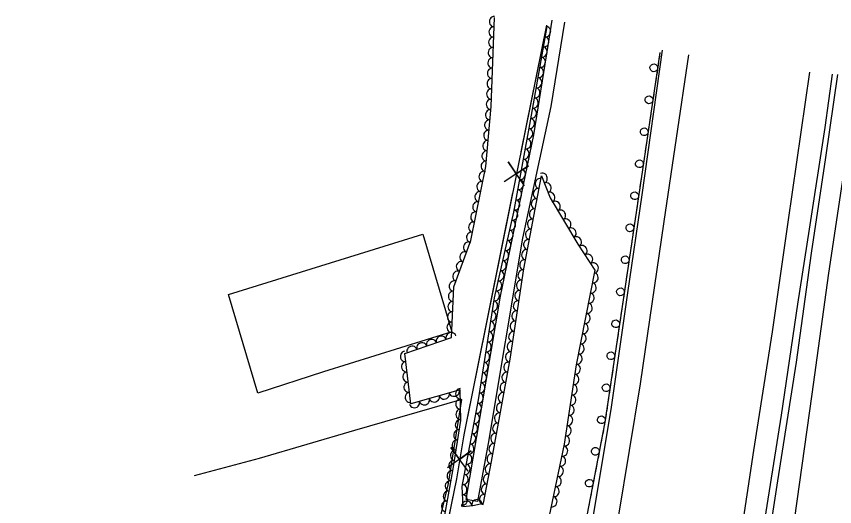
# Model space of a CAD drawing. Extents: x 1722896 to 1754269, y 648279 to 666297.
# Drawn here: x 1739963.9 to 1740280.3, y 652194.7 to 652384.1 of the extents above; entities that cross this region are included whole.
import ezdxf

# ---------------------------------------------------------------- set-up
doc = ezdxf.new("R2010")
doc.units = 0
for name, color, linetype in [('DESIGN - CENTERLINE - Proposed', 7, 'Continuous'), ('DESIGN - CENTERLINE - Proposed Text', 7, 'Continuous'), ('DESIGN - SCRATCH - User 1', 7, 'Continuous'), ('SURVEY - CENTERLINE - Preliminary Text', 7, 'Continuous'), ('SURVEY - VEGETATION - Features with Text', 7, 'Continuous')]:
    doc.layers.add(name, color=color, linetype=linetype)

msp = doc.modelspace()

# ---------------------------------------------------------------- linework, layer by layer
at = {"layer": 'DESIGN - CENTERLINE - Proposed'}
msp.add_lwpolyline([(1740175.8, 652381.82), (1740170.52, 652349.28), (1740159.54, 652298.42), (1740146.32, 652219.01), (1740142.19, 652196.66), (1740137.85, 652197.43), (1740141.92, 652221.79), (1740151.02, 652276.03), (1740164.02, 652338.29), (1740169.55, 652372.88), (1740171.02, 652382.65)], dxfattribs=at)
at = {"layer": 'DESIGN - CENTERLINE - Proposed Text'}
for points in [[(1740168.86, 652380.75), (1740136.85, 652222.37), (1740134.08, 652205.41), (1740124.24, 652157.79), (1740124.87, 652138.35), (1740119.41, 652120.66), (1740111.12, 652085.46), (1740102.7, 652044.1), (1740095.38, 651999.06), (1740087.55, 651956.43), (1740081.29, 651917.11), (1740072.99, 651858.66), (1740068.05, 651824.79), (1740064.22, 651801.81), (1740064.52, 651791.29), (1740068.02, 651788.11), (1740062.32, 651761.17), (1740051.88, 651709.82)], [(1740168.86, 652380.75), (1740158.96, 652331.74)], [(1740160.29, 652318.62), (1740154.01, 652327.94), (1740157.14, 652323.23), (1740161.85, 652326.36), (1740152.44, 652320.2)], [(1740155.77, 652315.96), (1740146.58, 652270.48)], [(1740146.58, 652270.48), (1740136.85, 652222.37), (1740136.71, 652221.46)], [(1740138.52, 652208.4), (1740131.9, 652217.49), (1740135.2, 652212.89), (1740139.79, 652216.19), (1740130.62, 652209.69)], [(1740134.1, 652205.57), (1740134.08, 652205.41), (1740124.73, 652160.13)]]:
    msp.add_lwpolyline(points, dxfattribs=at)
at = {"layer": 'DESIGN - SCRATCH - User 1'}
for points in [[(1740212.73, 652370.16), (1740205.95, 652324.85), (1740198.12, 652272), (1740191.45, 652227.28), (1740183.85, 652187.88), (1740175.15, 652148.12), (1740166.23, 652103.82), (1740157.25, 652060.79), (1740151.07, 652029.71), (1740140.01, 651975.72), (1740130.2, 651927.87), (1740120.78, 651881.37), (1740112.92, 651843.79), (1740104.07, 651800.85), (1740095.29, 651758.19), (1740087.08, 651716.47), (1740077.24, 651668.36), (1740066.34, 651614.89)], [(1740212.73, 652370.16), (1740212.39, 652367.84)], [(1740212.15, 652366.25), (1740211.47, 652361.7)], [(1740279.32, 652361.81), (1740276.44, 652341.18), (1740270.4, 652301.94), (1740265.95, 652272.93), (1740259.53, 652229.95), (1740252.42, 652184.6), (1740246.29, 652144.41), (1740240.21, 652105.68), (1740232.85, 652053.68), (1740228.05, 652018.62), (1740225.29, 652006.12), (1740222.85, 651993.65), (1740221.88, 651978.79), (1740215.92, 651941.59), (1740207.84, 651887.72), (1740201.57, 651843.79), (1740195.12, 651802.1), (1740189.86, 651761.98), (1740182, 651709.94), (1740172.54, 651648.9)], [(1740172.69, 651628.65), (1740178.91, 651672.16), (1740185.78, 651714.08), (1740192.1, 651758.47), (1740197.82, 651797.29), (1740204.79, 651843), (1740210.84, 651882.33), (1740221.12, 651955), (1740226.49, 651988.07), (1740228.82, 651999.59), (1740231.87, 652026.46), (1740237.85, 652070.17), (1740246.17, 652125), (1740251.57, 652161.09), (1740258.29, 652204.62), (1740265.47, 652250.46), (1740271.35, 652292.56), (1740276.88, 652329.61), (1740281.51, 652361.63)], [(1740210.88, 652357.8), (1740210.54, 652355.47)], [(1740211.23, 652360.12), (1740210.88, 652357.8)], [(1740210.3, 652353.89), (1740209.62, 652349.34)], [(1740209.38, 652347.76), (1740209.03, 652345.44)], [(1740209.03, 652345.44), (1740208.69, 652343.11)], [(1740208.45, 652341.53), (1740207.77, 652336.98)], [(1740207.53, 652335.4), (1740207.18, 652333.07)], [(1740207.18, 652333.07), (1740206.84, 652330.75)], [(1740206.6, 652329.17), (1740205.95, 652324.85), (1740205.92, 652324.62)], [(1740205.68, 652323.03), (1740205.34, 652320.71)], [(1740205.34, 652320.71), (1740205, 652318.39)], [(1740204.76, 652316.8), (1740204.09, 652312.25)], [(1740203.85, 652310.67), (1740203.51, 652308.34)], [(1740203.51, 652308.34), (1740203.16, 652306.02)], [(1740202.93, 652304.44), (1740202.25, 652299.89)], [(1740202.02, 652298.3), (1740201.68, 652295.98)], [(1740201.68, 652295.98), (1740201.33, 652293.66)], [(1740201.1, 652292.07), (1740200.42, 652287.52)], [(1740200.19, 652285.94), (1740199.84, 652283.61)], [(1740199.84, 652283.61), (1740199.5, 652281.29)], [(1740199.26, 652279.71), (1740198.59, 652275.16)], [(1740198.36, 652273.57), (1740198.12, 652272), (1740198.01, 652271.25)], [(1740198.01, 652271.25), (1740197.66, 652268.93)], [(1740197.43, 652267.34), (1740196.75, 652262.79)], [(1740196.51, 652261.21), (1740196.17, 652258.89)], [(1740196.17, 652258.89), (1740195.82, 652256.56)], [(1740195.58, 652254.98), (1740194.9, 652250.43)], [(1740194.32, 652246.52), (1740193.97, 652244.2)], [(1740194.67, 652248.85), (1740194.32, 652246.52)], [(1740193.74, 652242.62), (1740193.06, 652238.07)], [(1740192.48, 652234.16), (1740192.13, 652231.84)], [(1740192.82, 652236.48), (1740192.48, 652234.16)], [(1740191.89, 652230.25), (1740191.45, 652227.28), (1740191.15, 652225.72)], [(1740190.4, 652221.84), (1740189.95, 652219.53)], [(1740190.84, 652224.14), (1740190.4, 652221.84)], [(1740189.65, 652217.96), (1740188.78, 652213.44)], [(1740188.48, 652211.87), (1740188.03, 652209.56)], [(1740188.03, 652209.56), (1740187.59, 652207.26)], [(1740187.28, 652205.69), (1740186.41, 652201.17)], [(1740186.11, 652199.6), (1740185.67, 652197.29)], [(1740185.67, 652197.29), (1740185.22, 652194.98)]]:
    msp.add_lwpolyline(points, dxfattribs=at)
for centre, start, end in [((1740210.33, 652364.22), 104.7502, 104.7404), ((1740208.48, 652351.86), 104.7502, 104.7404), ((1740206.63, 652339.5), 104.7502, 104.7404), ((1740204.78, 652327.14), 104.7502, 104.7404), ((1740202.94, 652314.77), 104.8331, 104.8232), ((1740201.11, 652302.4), 104.8331, 104.8232), ((1740199.28, 652290.04), 104.8331, 104.8232), ((1740197.45, 652277.67), 104.8331, 104.8232), ((1740195.61, 652265.31), 104.7726, 104.7628), ((1740193.76, 652252.95), 104.7726, 104.7628), ((1740191.92, 652240.59), 104.7726, 104.7628), ((1740190.07, 652228.22), 104.7726, 104.7628), ((1740187.75, 652216.01), 102.3459, 102.3361), ((1740185.38, 652203.73), 102.3459, 102.3361)]:
    msp.add_arc(centre, 1.5, start, end, dxfattribs=at)
at = {"layer": 'SURVEY - CENTERLINE - Preliminary Text'}
for points in [[(1740078.29, 651664.52), (1740088.56, 651712.91), (1740097.84, 651755.26), (1740105.51, 651793.22), (1740114.29, 651836.18), (1740119.79, 651865.71), (1740128.47, 651907.26), (1740136, 651942.57), (1740143.11, 651980.91), (1740150.29, 652014.53), (1740159.7, 652057.44), (1740167.31, 652096.76), (1740176.16, 652136.48), (1740186.9, 652190.65), (1740193.84, 652232.18), (1740200.35, 652277.33), (1740205.84, 652315.09), (1740213.7, 652371.08)], [(1740083.35, 651632.42), (1740092.41, 651678.05), (1740102.18, 651724.11), (1740112.78, 651777.79), (1740123.94, 651833.73), (1740133.29, 651880.81), (1740145.52, 651936.85), (1740156.57, 651989.65), (1740167.7, 652045.49), (1740177.42, 652092.95), (1740187.05, 652139.77), (1740196.71, 652190.6), (1740205.2, 652242.13), (1740214.36, 652304.87), (1740223.9, 652369.29)], [(1740270.6, 652362.56), (1740262.17, 652304.62), (1740256.15, 652262.26), (1740248.93, 652216.4), (1740241.6, 652167.49), (1740236.42, 652130.14), (1740228.97, 652080.53), (1740221.77, 652034.82), (1740215.89, 651994.42), (1740208.96, 651949.42), (1740201.38, 651898.53), (1740194.47, 651852.3), (1740187.38, 651803.45), (1740180.21, 651756), (1740173.88, 651712.29), (1740166.26, 651660.63)], [(1740289.47, 652360.06), (1740285.12, 652332.97), (1740277.95, 652284.86), (1740271.45, 652238.08), (1740263.67, 652183.05), (1740254.04, 652122.97), (1740246.97, 652074.79), (1740237.34, 652010.22), (1740229.48, 651957.7), (1740220.75, 651896.88), (1740212.27, 651839.47), (1740202.52, 651774.84), (1740195.58, 651727.24), (1740188.41, 651678.88), (1740180.11, 651622.4)], [(1740045.84, 652276.61), (1740121.06, 652299.92), (1740132.29, 652262.18), (1740082.64, 652246.76), (1740057.28, 652238.45), (1740045.84, 652276.61)], [(1739963.87, 651847), (1739969.03, 651846.63), (1740019.23, 651863.98), (1740070.54, 651881.9), (1740076.52, 651933.25), (1740085.84, 651975.98), (1740094.03, 652017.38), (1740104.42, 652070.94), (1740113.72, 652113.27), (1740121.28, 652163.11), (1740130.94, 652203.61), (1740136.12, 652236.08), (1740094.61, 652224.03), (1740057.73, 652213.22), (1740032.59, 652206.6)]]:
    msp.add_lwpolyline(points, dxfattribs=at)
at = {"layer": 'SURVEY - VEGETATION - Features with Text'}
for points in [[(1740099.29, 652015.64), (1740104.94, 652051.62), (1740110.31, 652082.33), (1740118.36, 652117.37), (1740121.41, 652143.61), (1740127.55, 652180.74), (1740132.64, 652208.53), (1740135.73, 652227.95), (1740135.53, 652239.86), (1740116.39, 652234.35), (1740114.09, 652253.8), (1740132.07, 652260.07), (1740132.98, 652279.55), (1740139.56, 652297.5), (1740145.41, 652326.09), (1740147.41, 652349.22), (1740148.71, 652383.65)], [(1740168.94, 652380.2), (1740162.55, 652343.68), (1740156.12, 652308.42), (1740148.57, 652275.38), (1740142.4, 652235.9), (1740136.17, 652202.41), (1740136.54, 652194.74), (1740140.31, 652195.11), (1740144.52, 652196.04), (1740147.58, 652212.14), (1740154.78, 652251.67), (1740160.06, 652286.53), (1740166.93, 652322.48), (1740170.33, 652313.97), (1740181.01, 652296.07), (1740187.54, 652286.06), (1740180.33, 652249.52), (1740175.73, 652218.83), (1740168.09, 652182.54)]]:
    msp.add_lwpolyline(points, dxfattribs=at)
for centre, major_axis in [((1740148.65, 652382.07), (0.08, 2)), ((1740148.5, 652378.07), (0.08, 2)), ((1740168.59, 652378.23), (-0.34, -1.97)), ((1740148.35, 652374.07), (0.08, 2)), ((1740167.9, 652374.29), (-0.34, -1.97)), ((1740148.19, 652370.08), (0.08, 2)), ((1740167.21, 652370.35), (-0.34, -1.97)), ((1740148.04, 652366.08), (0.08, 2)), ((1740166.53, 652366.41), (-0.34, -1.97)), ((1740147.89, 652362.08), (0.08, 2)), ((1740165.84, 652362.47), (-0.34, -1.97)), ((1740165.15, 652358.53), (-0.34, -1.97)), ((1740147.74, 652358.09), (0.08, 2)), ((1740147.59, 652354.09), (0.08, 2)), ((1740164.46, 652354.59), (-0.34, -1.97)), ((1740147.44, 652350.09), (0.08, 2)), ((1740163.77, 652350.65), (-0.34, -1.97)), ((1740147.14, 652346.1), (0.17, 1.99)), ((1740163.08, 652346.71), (-0.34, -1.97)), ((1740162.39, 652342.77), (-0.36, -1.97)), ((1740146.79, 652342.12), (0.17, 1.99)), ((1740146.45, 652338.13), (0.17, 1.99)), ((1740161.67, 652338.84), (-0.36, -1.97)), ((1740146.1, 652334.15), (0.17, 1.99)), ((1740160.95, 652334.9), (-0.36, -1.97)), ((1740145.76, 652330.16), (0.17, 1.99)), ((1740160.23, 652330.97), (-0.36, -1.97)), ((1740159.52, 652327.03), (-0.36, -1.97)), ((1740145.41, 652326.18), (0.17, 1.99)), ((1740144.62, 652322.26), (0.4, 1.96)), ((1740158.8, 652323.1), (-0.36, -1.97)), ((1740167.29, 652321.59), (0.74, -1.86)), ((1740143.82, 652318.34), (0.4, 1.96)), ((1740158.08, 652319.16), (-0.36, -1.97)), ((1740166.36, 652319.5), (0.38, 1.96)), ((1740168.77, 652317.88), (0.74, -1.86)), ((1740143.02, 652314.42), (0.4, 1.96)), ((1740157.36, 652315.23), (-0.36, -1.97)), ((1740165.61, 652315.57), (0.38, 1.96)), ((1740170.25, 652314.16), (0.74, -1.86)), ((1740156.64, 652311.29), (-0.36, -1.97)), ((1740164.86, 652311.64), (0.38, 1.96)), ((1740172.28, 652310.71), (1.03, -1.72)), ((1740142.22, 652310.5), (0.4, 1.96)), ((1740164.11, 652307.71), (0.38, 1.96)), ((1740141.42, 652306.58), (0.4, 1.96)), ((1740155.88, 652307.37), (-0.45, -1.95)), ((1740174.33, 652307.28), (1.03, -1.72)), ((1740140.62, 652302.66), (0.4, 1.96)), ((1740154.99, 652303.47), (-0.45, -1.95)), ((1740163.36, 652303.78), (0.38, 1.96)), ((1740176.38, 652303.84), (1.03, -1.72)), ((1740139.82, 652298.74), (0.4, 1.96)), ((1740154.1, 652299.57), (-0.45, -1.95)), ((1740162.61, 652299.85), (0.38, 1.96)), ((1740178.43, 652300.41), (1.03, -1.72)), ((1740138.62, 652294.94), (0.69, 1.88)), ((1740153.21, 652295.67), (-0.45, -1.95)), ((1740161.86, 652295.92), (0.38, 1.96)), ((1740180.48, 652296.97), (1.03, -1.72)), ((1740161.11, 652292), (0.38, 1.96)), ((1740182.63, 652293.6), (1.09, -1.68)), ((1740137.25, 652291.18), (0.69, 1.88)), ((1740152.32, 652291.77), (-0.45, -1.95)), ((1740184.81, 652290.25), (1.09, -1.68)), ((1740135.87, 652287.42), (0.69, 1.88)), ((1740151.43, 652287.87), (-0.45, -1.95)), ((1740160.36, 652288.07), (0.38, 1.96)), ((1740187, 652286.9), (1.09, -1.68)), ((1740134.49, 652283.67), (0.69, 1.88)), ((1740150.54, 652283.97), (-0.45, -1.95)), ((1740159.7, 652284.12), (0.3, 1.98)), ((1740186.96, 652283.12), (-0.39, -1.96)), ((1740133.12, 652279.91), (0.69, 1.88)), ((1740149.65, 652280.07), (-0.45, -1.95)), ((1740159.1, 652280.17), (0.3, 1.98)), ((1740148.76, 652276.17), (-0.45, -1.95)), ((1740158.5, 652276.21), (0.3, 1.98)), ((1740186.19, 652279.2), (-0.39, -1.96)), ((1740132.82, 652275.94), (0.09, 2)), ((1740185.41, 652275.27), (-0.39, -1.96)), ((1740132.63, 652271.95), (0.09, 2)), ((1740148.08, 652272.23), (-0.31, -1.98)), ((1740157.9, 652272.26), (0.3, 1.98)), ((1740184.64, 652271.35), (-0.39, -1.96)), ((1740132.44, 652267.95), (0.09, 2)), ((1740147.46, 652268.28), (-0.31, -1.98)), ((1740157.3, 652268.3), (0.3, 1.98)), ((1740183.86, 652267.42), (-0.39, -1.96)), ((1740132.25, 652263.95), (0.09, 2)), ((1740146.85, 652264.32), (-0.31, -1.98)), ((1740156.7, 652264.35), (0.3, 1.98)), ((1740183.09, 652263.5), (-0.39, -1.96)), ((1740146.23, 652260.37), (-0.31, -1.98)), ((1740156.1, 652260.39), (0.3, 1.98)), ((1740124.42, 652257.4), (1.89, 0.66)), ((1740128.19, 652258.71), (1.89, 0.66)), ((1740131.97, 652260.03), (1.89, 0.66)), ((1740182.31, 652259.58), (-0.39, -1.96)), ((1740116.86, 652254.76), (1.89, 0.66)), ((1740120.64, 652256.08), (1.89, 0.66)), ((1740145.61, 652256.42), (-0.31, -1.98)), ((1740155.5, 652256.44), (0.3, 1.98)), ((1740181.54, 652255.65), (-0.39, -1.96)), ((1740114.21, 652252.74), (-0.23, 1.99)), ((1740144.99, 652252.47), (-0.31, -1.98)), ((1740154.9, 652252.48), (0.3, 1.98)), ((1740180.76, 652251.73), (-0.39, -1.96)), ((1740114.68, 652248.77), (-0.23, 1.99)), ((1740144.37, 652248.52), (-0.31, -1.98)), ((1740154.21, 652248.54), (0.36, 1.97)), ((1740180.07, 652247.79), (-0.3, -1.98)), ((1740115.15, 652244.8), (-0.23, 1.99)), ((1740143.76, 652244.56), (-0.31, -1.98)), ((1740153.49, 652244.61), (0.36, 1.97)), ((1740179.48, 652243.83), (-0.3, -1.98)), ((1740115.62, 652240.82), (-0.23, 1.99)), ((1740135.56, 652238.3), (-0.03, 2)), ((1740143.14, 652240.61), (-0.31, -1.98)), ((1740152.77, 652240.67), (0.36, 1.97)), ((1740178.88, 652239.88), (-0.3, -1.98)), ((1740116.09, 652236.85), (-0.23, 1.99)), ((1740125.5, 652236.97), (-1.92, -0.55)), ((1740129.34, 652238.08), (-1.92, -0.55)), ((1740133.18, 652239.18), (-1.92, -0.55)), ((1740142.52, 652236.66), (-0.31, -1.98)), ((1740152.06, 652236.74), (0.36, 1.97)), ((1740178.29, 652235.92), (-0.3, -1.98)), ((1740117.81, 652234.75), (-1.92, -0.55)), ((1740121.65, 652235.86), (-1.92, -0.55)), ((1740135.62, 652234.3), (-0.03, 2)), ((1740141.81, 652232.72), (-0.37, -1.97)), ((1740151.34, 652232.8), (0.36, 1.97)), ((1740177.7, 652231.97), (-0.3, -1.98)), ((1740135.69, 652230.3), (-0.03, 2)), ((1740141.08, 652228.79), (-0.37, -1.97)), ((1740150.63, 652228.87), (0.36, 1.97)), ((1740135.47, 652226.32), (0.31, 1.98)), ((1740177.11, 652228.01), (-0.3, -1.98)), ((1740134.84, 652222.37), (0.31, 1.98)), ((1740140.35, 652224.86), (-0.37, -1.97)), ((1740149.91, 652224.93), (0.36, 1.97)), ((1740176.51, 652224.05), (-0.3, -1.98)), ((1740139.61, 652220.93), (-0.37, -1.97)), ((1740149.19, 652221), (0.36, 1.97)), ((1740175.92, 652220.1), (-0.3, -1.98)), ((1740134.21, 652218.42), (0.31, 1.98)), ((1740138.88, 652216.99), (-0.37, -1.97)), ((1740148.48, 652217.06), (0.36, 1.97)), ((1740175.17, 652216.17), (-0.41, -1.96)), ((1740133.58, 652214.47), (0.31, 1.98)), ((1740138.15, 652213.06), (-0.37, -1.97)), ((1740147.76, 652213.13), (0.36, 1.97)), ((1740132.95, 652210.52), (0.31, 1.98)), ((1740174.35, 652212.26), (-0.41, -1.96)), ((1740132.28, 652206.58), (0.36, 1.97)), ((1740137.42, 652209.13), (-0.37, -1.97)), ((1740147.02, 652209.19), (0.37, 1.96)), ((1740173.52, 652208.34), (-0.41, -1.96)), ((1740136.69, 652205.2), (-0.37, -1.97)), ((1740146.28, 652205.27), (0.37, 1.96)), ((1740172.7, 652204.43), (-0.41, -1.96)), ((1740131.56, 652202.64), (0.36, 1.97)), ((1740136.22, 652201.25), (0.1, -2)), ((1740145.53, 652201.34), (0.37, 1.96)), ((1740171.87, 652200.51), (-0.41, -1.96)), ((1740130.84, 652198.71), (0.36, 1.97)), ((1740136.42, 652197.25), (0.1, -2)), ((1740144.78, 652197.41), (0.37, 1.96)), ((1740130.12, 652194.77), (0.36, 1.97)), ((1740138.02, 652194.89), (1.99, 0.19)), ((1740141.97, 652195.48), (1.95, 0.43)), ((1740171.05, 652196.6), (-0.41, -1.96))]:
    msp.add_ellipse(centre, major_axis=major_axis, ratio=0.940188, start_param=0, end_param=3.141593, dxfattribs=at)

doc.saveas('drawing.dxf')
